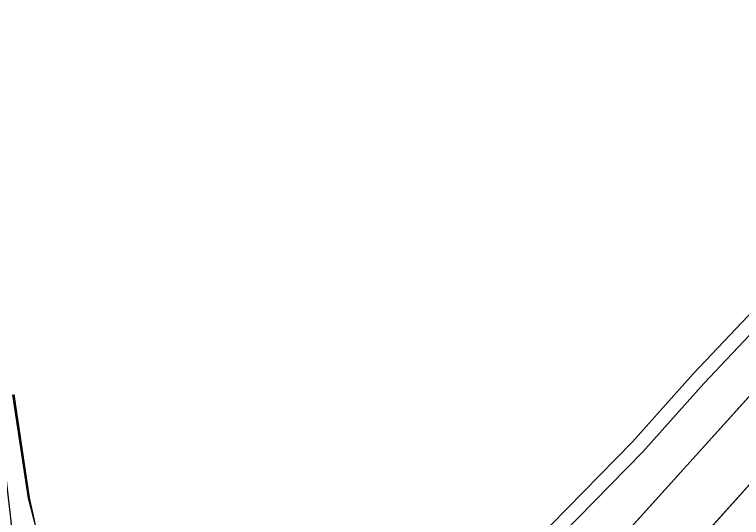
# Model space of a CAD drawing. Extents: x -689422 to -685210, y -987725 to -982160.
# Drawn here: x -686130.9 to -685954.8, y -986801.3 to -986679.5 of the extents above; entities that cross this region are included whole.
import ezdxf

# ---------------------------------------------------------------- set-up
doc = ezdxf.new("R2010")
doc.units = 0
for name, color, linetype in [('KN_Hranice_parcel', 7, 'Continuous'), ('KN_Polygon parcely', 7, 'Continuous'), ('KN_POZEMKY_ORNA PUDA', 7, 'Continuous'), ('KN_POZEMKY_OSTATNI PLOCHA', 7, 'Continuous'), ('KN_VYUZITI_16_ostatni plocha_silnice', 7, 'Continuous'), ('KN_Věcná břemena k části', 7, 'Continuous')]:
    doc.layers.add(name, color=color, linetype=linetype)

msp = doc.modelspace()

# ---------------------------------------------------------------- linework, layer by layer
at = {"layer": 'KN_Hranice_parcel'}
for p, q in [((-685896.42, -986709.33), (-686030, -986857.27)), ((-685912.44, -986748.24), (-686007.7, -986854.28))]:
    msp.add_line(p, q, dxfattribs=at)
at = {"layer": 'KN_Polygon parcely'}
for points in [[(-686120.05, -986233.54), (-686136.64, -986241.02), (-686157.77, -986312.91), (-686168.38, -986344.61), (-686201.04, -986440.48), (-686214.08, -986486.02), (-686222.26, -986514.82), (-686205.45, -986544.89), (-686181.26, -986594.04), (-686158.28, -986655.04), (-686149.3, -986702.26), (-686138.27, -986745.53), (-686128.64, -986829.8), (-686090.23, -986851.98), (-686084.31, -986849), (-686074.19, -986843.92), (-686054.05, -986878.62), (-686030, -986857.27), (-685896.42, -986709.33)], [(-685896.42, -986709.33), (-686030, -986857.27)], [(-686007.7, -986854.28), (-685912.44, -986748.24)]]:
    msp.add_lwpolyline(points, dxfattribs=at)
msp.add_lwpolyline([(-686057.95, -987027.77), (-686044.81, -987042.84), (-686030.41, -987030.08), (-685943.98, -986960.44), (-685924.13, -986852.94), (-685913.21, -986806.14), (-685912.44, -986748.24), (-686007.7, -986854.28), (-685997.69, -986881.99), (-685975.19, -986944.25), (-685978.21, -986945.31), (-686044.53, -986968.62), (-686066.56, -986976.83), (-686064.65, -986989.12), (-686058.05, -987027.25)], close=True, dxfattribs=at)
at = {"layer": 'KN_POZEMKY_ORNA PUDA'}
for p, q in [((-685896.42, -986709.33), (-686030, -986857.27)), ((-686007.7, -986854.28), (-685912.44, -986748.24))]:
    msp.add_line(p, q, dxfattribs=at)
at = {"layer": 'KN_POZEMKY_OSTATNI PLOCHA'}
for p, q in [((-686030, -986857.27), (-685896.42, -986709.33)), ((-685912.44, -986748.24), (-686007.7, -986854.28))]:
    msp.add_line(p, q, dxfattribs=at)
at = {"layer": 'KN_VYUZITI_16_ostatni plocha_silnice'}
for p, q in [((-686030, -986857.27), (-685896.42, -986709.33)), ((-685912.44, -986748.24), (-686007.7, -986854.28))]:
    msp.add_line(p, q, dxfattribs=at)
at = {"layer": 'KN_Věcná břemena k části'}
msp.add_lwpolyline([(-686029.97, -986842.1), (-686030.24, -986841.61), (-686018.66, -986828.44), (-686002.29, -986809.43), (-685978.75, -986785.37), (-685963.92, -986768.8), (-685941.71, -986745.38), (-685925.43, -986728.01), (-685915.2, -986714.04), (-685896.7, -986688.59), (-685890.74, -986683.93), (-685888.88, -986684.19), (-685888.29, -986680.83), (-685891.79, -986680.82), (-685899.18, -986686.06), (-685918.03, -986711.98), (-685928.12, -986725.77), (-685944.25, -986742.97), (-685966.52, -986766.47), (-685981.25, -986782.92), (-686004.94, -986807.14), (-686021.29, -986826.13), (-686034.48, -986841.14), (-686033.05, -986843.77)], close=True, dxfattribs=at)
for points in [[(-686131.33, -986771.55), (-686127.59, -986796.58), (-686124.92, -986806.96)], [(-686125.99, -986802.29), (-686127.25, -986796.52), (-686130.99, -986771.49)]]:
    msp.add_lwpolyline(points, dxfattribs=at)

doc.saveas('drawing.dxf')
